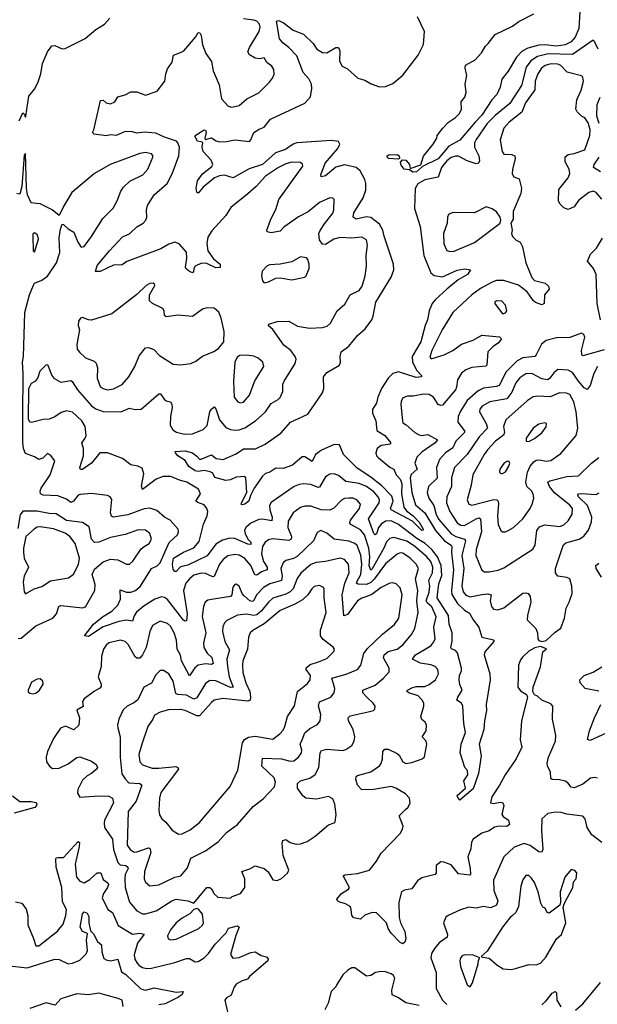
# Model space of a CAD drawing. Extents: x 1771496 to 1971148, y 471553 to 643630.
# Tile 568 of 656: x 1878605 to 1882554, y 600197 to 606925. Entities that reach past the tile are written whole.
import ezdxf

# ---------------------------------------------------------------- set-up
doc = ezdxf.new("R2010")
doc.units = 0

msp = doc.modelspace()

# ---------------------------------------------------------------- linework, layer by layer
at = {"layer": '0CON10XD'}
for points in [[(1882437.6, 607015), (1882427.7, 606865), (1882402.9, 606805), (1882374.7, 606775), (1882335, 606754), (1882275, 606744.9), (1882195, 606752.8), (1882155, 606750.7), (1882079.1, 606730.9), (1882040.5, 606709.5), (1882001.3, 606668.7), (1881945, 606574), (1881900.4, 606519.6), (1881888.9, 606465), (1881867.1, 606415), (1881833.2, 606376.8), (1881765, 606272.5), (1881718.4, 606225), (1881615, 606102), (1881539.1, 606060.9), (1881465, 605975.4), (1881358.8, 605921.2), (1881316.5, 605885), (1881293.6, 605883.6), (1881269.3, 605899.3), (1881233.4, 605903.4), (1881211.7, 605931.7), (1881207.7, 605952.3), (1881223, 605967), (1881244.3, 605964.3), (1881270, 605935), (1881275, 605907.5), (1881346.7, 605933.3), (1881366.4, 605993.6), (1881432.5, 606075), (1881457.5, 606115), (1881460, 606135), (1881496.7, 606185), (1881535.7, 606224.3), (1881585, 606256), (1881612, 606285), (1881626.2, 606315), (1881622.5, 606365), (1881647.5, 606395), (1881657, 606427), (1881650, 606485), (1881662, 606545), (1881651.2, 606595), (1881653.3, 606615), (1881717.9, 606652.1), (1881761.2, 606698.8), (1881788.8, 606745), (1881808.2, 606761.8), (1881856.2, 606825), (1881975, 606880.8), (1882017.9, 606912.1), (1882120, 606965)], [(1878601.8, 606235), (1878625, 606290), (1878640, 606275), (1878640, 606265), (1878645, 606260), (1878647.5, 606265), (1878667.9, 606402.1), (1878705, 606450), (1878728.6, 606495), (1878748, 606555), (1878761.2, 606625), (1878775, 606657.5), (1878793.8, 606705), (1878825, 606746), (1878845, 606749.2), (1878895, 606726.7), (1878915, 606728.8), (1879052.7, 606797.3), (1879125, 606858.8), (1879185, 606894), (1879222, 606935)], [(1882560.6, 606725), (1882535, 606776.9), (1882525, 606784.4), (1882385, 606686.7), (1882218.1, 606691.9), (1882145, 606673.5), (1882100.3, 606645), (1882068, 606602), (1882034.4, 606475), (1881955, 606353.1), (1881855, 606271.4), (1881800.8, 606215), (1881725, 606106.2), (1881715.3, 606085), (1881713.3, 606055), (1881743.5, 605995), (1881748.5, 605961.5), (1881742, 605945), (1881725, 605941.5), (1881665, 605960.7), (1881605, 605992.1), (1881585, 605992.9), (1881555, 605983.8), (1881525, 605961.4), (1881489.2, 605915), (1881465, 605850), (1881375, 605831.5), (1881326.9, 605803.1), (1881307.9, 605772.1), (1881304.7, 605635), (1881342.6, 605512.6), (1881368.9, 605315), (1881416.4, 605195), (1881438, 605178), (1881495, 605168.8), (1881595, 605214.4), (1881645, 605222), (1881687.5, 605215), (1881665.8, 605185), (1881603.1, 605146.9), (1881526.1, 605083.9), (1881445, 605012.2), (1881425, 604985.8), (1881403.8, 604935), (1881393.5, 604875), (1881375.8, 604835), (1881346.8, 604723.2), (1881287.6, 604625), (1881289.5, 604585), (1881319.3, 604529.3), (1881350.8, 604495), (1881351.2, 604485), (1881315, 604480.7), (1881195, 604518), (1881155, 604507.5), (1881125, 604476.6), (1881078.4, 604405), (1881052.4, 604345), (1881043.2, 604305), (1881017.7, 604265), (1881016.1, 604236.1), (1881038.8, 604185), (1881047.2, 604117.2), (1881102.2, 604085), (1881141.9, 604035), (1881135.7, 604025), (1881125, 604021.8), (1881075, 604015.7), (1881049.5, 603995), (1881040, 603965), (1881044.4, 603945), (1881055, 603932.9), (1881135, 603868.2), (1881163.3, 603853.3), (1881177.9, 603815), (1881206.5, 603785), (1881216.7, 603755), (1881214.2, 603685), (1881230.8, 603595), (1881249.8, 603569.8), (1881294.7, 603535), (1881335, 603491.1), (1881364, 603445), (1881363, 603437), (1881355, 603436), (1881289.7, 603499.7), (1881144.3, 603575), (1881139.6, 603585), (1881157.3, 603635), (1881148.5, 603668.5), (1881080.7, 603740.7), (1881005, 603799.7), (1880911.2, 603861.2), (1880818.6, 603955), (1880791.1, 604021.1), (1880755, 604022.7), (1880667.2, 603982.7), (1880628.2, 603955), (1880605, 603905.6), (1880555, 603937.6), (1880535, 603938), (1880468.7, 603881.3), (1880405, 603859.2), (1880355, 603860.9), (1880315.5, 603834.5), (1880284.8, 603825.2), (1880265, 603806.1), (1880208.6, 603725), (1880182.3, 603675), (1880170.6, 603635), (1880145, 603615.6), (1880125, 603609.4), (1880118.6, 603615), (1880121.5, 603625), (1880157.5, 603695), (1880150.6, 603795), (1880145, 603804), (1880085, 603799), (1880045, 603780.3), (1880015, 603776.7), (1879937.8, 603797.8), (1879926, 603826), (1879906.7, 603836.8), (1879865, 603844.7), (1879825, 603838.1), (1879805, 603842.2), (1879761.9, 603871.9), (1879735, 603912.9), (1879685.6, 603945), (1879668.8, 603965), (1879667.5, 603975), (1879735, 603978.9), (1879785, 603964.6), (1879815, 603942.9), (1879835, 603921.2), (1879845, 603921.2), (1879915, 603952.5), (1879947.9, 603927.9), (1879995, 603919.2), (1880085, 603959.4), (1880135, 603992.7), (1880216.6, 603993.4), (1880283.8, 604025), (1880389.7, 604100.3), (1880456, 604175), (1880575, 604230.6), (1880675.5, 604375), (1880683.1, 604405), (1880682.9, 604485), (1880687.5, 604495), (1880705, 604513.5), (1880790.2, 604565), (1880799, 604585), (1880796.7, 604625), (1880803.3, 604656.7), (1880854.7, 604695.3), (1880913.5, 604766.5), (1880966.3, 604813.6), (1881011.9, 604875), (1881020.3, 604900.3), (1881038.5, 604995), (1881143.6, 605166.4), (1881163.2, 605215), (1881159.4, 605255), (1881095.8, 605445), (1881087.7, 605487.7), (1881065, 605528.5), (1881005, 605574.6), (1880975, 605577.9), (1880905, 605563.4), (1880884.5, 605575), (1880888.5, 605605), (1880952.8, 605707.2), (1880970.1, 605759.9), (1880970.4, 605805), (1880963.9, 605833.9), (1880933.4, 605893.4), (1880905, 605915.4), (1880825, 605934.6), (1880765, 605918.4), (1880695, 605858.5), (1880665, 605852.5), (1880663.6, 605865), (1880694.2, 605945), (1880780, 606045), (1880793.5, 606075), (1880785, 606091.9), (1880735, 606100.7), (1880500, 606085), (1880475, 606074.8), (1880422, 606038), (1880352.9, 606015), (1880265, 605936.5), (1880172.8, 605907.2), (1880065, 605843.6), (1880005, 605862.6), (1879971.5, 605858.5), (1879936, 605844), (1879858.1, 605781.9), (1879825, 605740), (1879816.2, 605746.2), (1879811.1, 605775), (1879820.8, 605825), (1879855, 605871.5), (1879917.7, 605922.3), (1879924.4, 605935), (1879913.6, 605965), (1879859.6, 606025), (1879851.8, 606055), (1879856.1, 606086.1), (1879845, 606090), (1879820, 606095), (1879801.7, 606128.3), (1879803.3, 606135), (1879865, 606173.8), (1879875, 606171.2), (1879880.6, 606155), (1879870, 606115), (1879875, 606106.7), (1879915, 606118.1), (1879947.6, 606097.6), (1879971.2, 606091.2), (1880017.6, 606092.4), (1880075, 606104.4), (1880175, 606094), (1880185, 606103.3), (1880206, 606155), (1880241.7, 606178.3), (1880275, 606190), (1880319.2, 606245), (1880555, 606354), (1880592.9, 606397.1), (1880602.9, 606455), (1880599.6, 606485), (1880580.9, 606520.9), (1880542.4, 606565), (1880499, 606679), (1880445, 606734.7), (1880406.2, 606765), (1880382, 606795), (1880360, 606915), (1880375, 606920), (1880405.8, 606905.8), (1880475, 606854.6), (1880545, 606825.8), (1880611.9, 606761.9), (1880635.7, 606725), (1880675, 606700), (1880705, 606698.9), (1880765, 606735.5), (1880784.4, 606734.4), (1880792.7, 606712.7), (1880792, 606642), (1880808.3, 606608.3), (1880845, 606588.8), (1880917.5, 606525), (1880965, 606511.2), (1881007, 606487), (1881065, 606465.8), (1881105, 606468.1), (1881155, 606490), (1881223.1, 606546.9), (1881328, 606682), (1881365.4, 606755), (1881371.9, 606845), (1881324.3, 606945)], [(1879154, 605204), (1879123.3, 605205), (1879134.3, 605245), (1879218.6, 605345), (1879307.6, 605442.4), (1879355, 605462.9), (1879405, 605509.2), (1879448.8, 605535), (1879466.2, 605555), (1879473.8, 605575), (1879470.8, 605625), (1879478, 605655), (1879525, 605727.5), (1879612.5, 605805), (1879648.1, 605871.9), (1879692.1, 605995), (1879697.5, 606055), (1879686.9, 606085), (1879675.6, 606095), (1879595, 606122), (1879535, 606149.8), (1879455, 606157.2), (1879405, 606150), (1879375, 606158.5), (1879325, 606160.5), (1879265, 606134.2), (1879225, 606138.6), (1879195, 606132.5), (1879114.1, 606144.1), (1879103.3, 606155), (1879111.7, 606171.7), (1879156.1, 606373.9), (1879175, 606376), (1879195, 606356.2), (1879225, 606350), (1879255, 606364), (1879275, 606398), (1879325, 606411.2), (1879365, 606433.3), (1879405, 606433.3), (1879465, 606410), (1879545, 606437.5), (1879596.7, 606505), (1879603.3, 606555), (1879615, 606590), (1879647.5, 606635), (1879656.4, 606683.6), (1879705, 606700), (1879726.4, 606713.6), (1879807.5, 606805), (1879825, 606837.5), (1879836.4, 606836.4), (1879846.4, 606816.4), (1879853.9, 606753.9), (1879876.7, 606695), (1879915, 606640), (1879928, 606575), (1879969.1, 606479.1), (1879984.5, 606384.5), (1880030, 606335), (1880055, 606328), (1880105, 606340), (1880157.1, 606385), (1880240, 606425), (1880312.1, 606497.9), (1880332.5, 606525), (1880343.6, 606553.6), (1880341.2, 606585), (1880328.3, 606608.3), (1880295, 606633.3), (1880275, 606664.4), (1880245, 606657.1), (1880215, 606661.8), (1880175.7, 606685), (1880165.5, 606705), (1880174.7, 606735.3), (1880242.5, 606845), (1880249.1, 606875), (1880243.4, 606895), (1880225, 606914.7), (1880205, 606921.2), (1880135, 606930.5)], [(1882585, 605698), (1882545, 605744), (1882525, 605752.5), (1882496.7, 605745), (1882425, 605690.8), (1882394.5, 605645.5), (1882355, 605628.8), (1882325, 605640), (1882298.8, 605665), (1882289.2, 605685), (1882291.1, 605765), (1882355, 605844.3), (1882365.4, 605875), (1882362.1, 605905), (1882334.7, 605954.7), (1882335, 605987.5), (1882355, 606004.5), (1882395, 606010.5), (1882468, 606035), (1882502.1, 606135), (1882504.5, 606175.5), (1882491.3, 606221.3), (1882469.2, 606255), (1882445, 606267.1), (1882415.8, 606295), (1882407.8, 606315), (1882413.1, 606376.9), (1882443.3, 606443.3), (1882458.6, 606505), (1882455, 606532.5), (1882445, 606541.2), (1882347.4, 606567.4), (1882305, 606612.3), (1882285, 606620.7), (1882235, 606624.3), (1882197.4, 606612.6), (1882171.8, 606595), (1882146.5, 606555), (1882130, 606505), (1882127.6, 606445), (1882062.1, 606357.9), (1882036.9, 606293.1), (1881950.8, 606225), (1881914.6, 606185), (1881890.4, 606105), (1881904.4, 606024.4), (1881915.8, 606005.8), (1881970, 606005), (1881990, 605995), (1881992.9, 605975), (1881973.6, 605905), (1881971.5, 605871.5), (1881982.4, 605852.4), (1882018.8, 605838.8), (1882034.5, 605775), (1882031.4, 605738.6), (1881978.6, 605615), (1881978.3, 605561.7), (1881962.5, 605535), (1881968.3, 605501.7), (1881972.5, 605485), (1881967.5, 605465), (1881973.9, 605443.9), (1881999.7, 605419.7), (1882026.2, 605405), (1882043, 605373), (1882064.4, 605265), (1882106.2, 605163.8), (1882125, 605142.5), (1882197.5, 605125), (1882220, 605105), (1882223.8, 605085), (1882192.9, 605045), (1882190, 604985), (1882175, 604977.5), (1882132.3, 604992.3), (1882115, 605005.7), (1882074.8, 605064.8), (1882015, 605110.3), (1881915, 605144.3), (1881865, 605142.3), (1881835, 605132.2), (1881755, 605088.9), (1881695, 605045.4), (1881566.9, 604925), (1881493.4, 604806.6), (1881422.4, 604665), (1881409.3, 604619.3), (1881415, 604610), (1881425, 604609.1), (1881505.7, 604635.7), (1881565, 604664.1), (1881625, 604708.9), (1881705, 604736.2), (1881765, 604769.5), (1881885, 604758.6), (1881898.8, 604745), (1881877.1, 604715), (1881845, 604694.3), (1881805.6, 604655), (1881798.1, 604565), (1881792.4, 604557.6), (1881695, 604548.5), (1881655, 604532.7), (1881625, 604509.4), (1881596.9, 604465), (1881591.8, 604415), (1881583.8, 604395), (1881495, 604291.5), (1881485, 604288.5), (1881465, 604295.5), (1881433.8, 604345), (1881405, 604365.3), (1881365, 604365.9), (1881295, 604352.2), (1881255, 604353.8), (1881225, 604342.5), (1881212.5, 604317.5), (1881210.8, 604295), (1881220.8, 604185), (1881225, 604171.2), (1881247.2, 604157.2), (1881306.9, 604105), (1881335, 604087.9), (1881355, 604084.1), (1881395, 604090.7), (1881461.4, 604055), (1881446.2, 604035), (1881356.7, 603973.3), (1881320, 603935), (1881307.3, 603895), (1881322.2, 603855), (1881281.5, 603818.5), (1881273.2, 603795), (1881286.2, 603693.8), (1881310.8, 603610.8), (1881373.6, 603555), (1881446.7, 603435), (1881508.4, 603365), (1881554.1, 603335), (1881560.3, 603325), (1881555.8, 603285), (1881570.4, 603165), (1881556.4, 603025), (1881558.5, 602998.5), (1881596.9, 602936.9), (1881645, 602890.2), (1881681.1, 602871.1), (1881705.4, 602825), (1881743.3, 602775), (1881765, 602706), (1881835, 602690.8), (1881845.6, 602685.6), (1881845.9, 602675.9), (1881785.6, 602605), (1881779.4, 602585), (1881818.2, 602455), (1881821.1, 602415), (1881794.4, 602245), (1881795.5, 602205), (1881781.5, 602135), (1881778.2, 602075), (1881745.9, 601975.9), (1881759.2, 601895), (1881740.5, 601775), (1881705, 601669.2), (1881615, 601592.5), (1881597.5, 601615), (1881596.7, 601625), (1881653.3, 601675), (1881641.2, 601725), (1881668.1, 601765), (1881665.4, 601795.4), (1881647.5, 601815), (1881617.3, 601915), (1881624.1, 601975), (1881652.9, 602055), (1881640.8, 602115), (1881633.3, 602235), (1881625, 602255.8), (1881594, 602275), (1881599.2, 602295), (1881630, 602345), (1881613.2, 602383.2), (1881609.5, 602415), (1881610.5, 602445), (1881625.3, 602475), (1881625.2, 602495), (1881598, 602598), (1881585, 602614.1), (1881556.9, 602626.9), (1881551.5, 602635), (1881562.2, 602677.7), (1881562, 602735), (1881541.6, 602795), (1881535.9, 602855), (1881459.3, 602975), (1881470, 603070), (1881491.8, 603128.2), (1881486.7, 603195), (1881461.6, 603255), (1881422.3, 603305), (1881376.4, 603346.4), (1881320.3, 603380.3), (1881195, 603476.5), (1881145, 603501.4), (1881105, 603497.7), (1881075, 603478.3), (1881057.7, 603455), (1881045, 603411.9), (1881035, 603404.5), (1881025, 603415.4), (1880988.4, 603515), (1881061.9, 603625), (1881064.7, 603645), (1881054.7, 603665), (1881025, 603698.9), (1880975, 603736.2), (1880925, 603755.3), (1880835, 603769.7), (1880785, 603811.5), (1880755, 603821.5), (1880725, 603820), (1880695, 603800.6), (1880655, 603731.1), (1880645, 603729.5), (1880595, 603749.1), (1880545, 603753.3), (1880515, 603749.5), (1880482, 603735), (1880324.6, 603625.4), (1880312.5, 603605), (1880313.9, 603576.1), (1880331.9, 603525), (1880328.3, 603501.7), (1880265, 603513.1), (1880238.9, 603511.1), (1880184.8, 603485.2), (1880150, 603455), (1880142.4, 603435), (1880146.4, 603415), (1880164.8, 603374.8), (1880185.3, 603355), (1880185, 603338.1), (1880165, 603341.2), (1880075, 603380.8), (1880041.5, 603381.5), (1879990.9, 603369.1), (1879945, 603340.7), (1879887.1, 603262.9), (1879755, 603196.9), (1879704, 603186), (1879675, 603155.8), (1879665, 603154), (1879655, 603167.5), (1879650.5, 603205), (1879656.5, 603245), (1879725, 603286.1), (1879795, 603316.7), (1879830.9, 603359.1), (1879862.2, 603477.8), (1879886.5, 603535), (1879890.6, 603565), (1879884.3, 603585), (1879865, 603610.8), (1879823, 603627), (1879810, 603635), (1879841.8, 603685), (1879826.6, 603716.6), (1879747.5, 603765), (1879698.2, 603778.2), (1879637.5, 603805), (1879585, 603802.9), (1879537.5, 603785), (1879445, 603715.8), (1879437.4, 603737.4), (1879452.5, 603822.5), (1879441.1, 603861.1), (1879413.3, 603875), (1879365, 603882.9), (1879307.7, 603927.7), (1879205, 603966.2), (1879152, 603965), (1879094.7, 603895.3), (1879035, 603852.2), (1879020.6, 603850.6), (1879016.9, 603865), (1879040.4, 603945), (1879041.3, 603995), (1879029.5, 604035), (1879053.2, 604065), (1879059.6, 604085), (1879052.9, 604145), (1879029.7, 604185), (1878965, 604244.2), (1878925, 604252.2), (1878888.7, 604241.3), (1878845, 604212), (1878805, 604195.3), (1878765, 604192.7), (1878685, 604172.7), (1878675, 604175.6), (1878665.3, 604195), (1878666.2, 604405), (1878685, 604441.2), (1878715, 604456.7), (1878728.8, 604475), (1878745, 604526.7), (1878785, 604566.7), (1878795, 604570), (1878824.5, 604495), (1878838.9, 604475), (1878885, 604449.2), (1878955, 604458.9), (1878963.8, 604453.8), (1879000.4, 604395), (1879095, 604286.2), (1879126, 604266), (1879175, 604249.1), (1879295, 604246.4), (1879355, 604270.6), (1879395, 604261.4), (1879435, 604264.3), (1879555, 604368.8), (1879567.7, 604367.7), (1879592.3, 604332.3), (1879605, 604320), (1879635, 604313.3), (1879645, 604297.5), (1879647.5, 604275), (1879636, 604215), (1879633.8, 604155), (1879652.3, 604122.3), (1879675.9, 604105.9), (1879732.3, 604092.3), (1879785, 604095.9), (1879858.6, 604125), (1879886.8, 604153.2), (1879905.4, 604245), (1879915, 604264.4), (1879935, 604278.8), (1879946.2, 604266.2), (1879970.1, 604190.1), (1880015, 604139.7), (1880045, 604124.7), (1880075, 604120), (1880105, 604122.5), (1880145, 604135.4), (1880216.3, 604183.6), (1880284.7, 604245.3), (1880325, 604303.3), (1880370.9, 604329.1), (1880385, 604343.8), (1880402.9, 604385), (1880404.3, 604434.3), (1880412.2, 604455), (1880488.5, 604575), (1880494.5, 604605), (1880488.9, 604625), (1880459.1, 604665), (1880411.4, 604701.4), (1880393.6, 604725), (1880335, 604808.8), (1880305, 604832.5), (1880307.5, 604845), (1880365, 604863.1), (1880445, 604865.8), (1880505, 604832.2), (1880585, 604816.5), (1880675, 604822.5), (1880707.8, 604832.2), (1880729.5, 604850.5), (1880775, 604935.7), (1880827.4, 604982.6), (1880865, 605044.2), (1880925, 605074.4), (1880946.5, 605105), (1880966, 605174), (1880975, 605240), (1880972.7, 605315), (1880983.1, 605385), (1880975, 605422), (1880945, 605438.2), (1880875, 605432.3), (1880795, 605438), (1880751.4, 605425), (1880695, 605388.5), (1880675, 605391.1), (1880655, 605420), (1880650.7, 605465), (1880657.9, 605485), (1880689.3, 605529.3), (1880745, 605602.5), (1880752.9, 605627.1), (1880755.8, 605695.8), (1880745.9, 605705.9), (1880725, 605707.5), (1880655, 605676.9), (1880576.5, 605613.5), (1880511.3, 605578.7), (1880411.5, 605508.5), (1880385, 605480.8), (1880325, 605468), (1880296.1, 605476.1), (1880295, 605487.5), (1880318.8, 605555), (1880357.1, 605635), (1880376, 605696), (1880540.8, 605925), (1880538.8, 605938.8), (1880525, 605949.2), (1880465, 605952.5), (1880425, 605940.4), (1880375, 605915.4), (1880285.5, 605855), (1880222.5, 605785), (1880165.3, 605734.7), (1880048.5, 605641.5), (1880013.1, 605586.9), (1879917.4, 605482.6), (1879891.7, 605438.3), (1879883.9, 605395), (1879891.8, 605345), (1879930.8, 605290.9), (1879975.4, 605255.4), (1879975, 605231.2), (1879945, 605230.6), (1879885, 605260), (1879847.5, 605262.5), (1879805, 605242), (1879795.7, 605225), (1879794, 605205), (1879785, 605196), (1879765, 605205.6), (1879742.9, 605222.9), (1879738.9, 605235), (1879746.5, 605295), (1879745, 605337.5), (1879695, 605394), (1879665, 605405.8), (1879625, 605392), (1879569.4, 605360.6), (1879337.6, 605272.4), (1879305, 605250.6), (1879245, 605246.9), (1879154, 605204)], [(1882567.5, 606215), (1882550.5, 606265), (1882553.4, 606345), (1882573.8, 606395)], [(1881242.1, 601527.9), (1881260, 601545), (1881274, 601575), (1881269.2, 601605), (1881242.5, 601635), (1881176, 601675), (1881145, 601684.5), (1881025, 601665.9), (1880945, 601662.5), (1880914.3, 601695), (1880902, 601735), (1880906, 601755), (1880915, 601761.4), (1881006.2, 601785), (1881065, 601825.8), (1881076.9, 601843.1), (1881085.5, 601875), (1881087.1, 601925), (1881100, 601940), (1881125, 601940), (1881185, 601911.9), (1881199.1, 601899.1), (1881224.4, 601855), (1881243.6, 601843.6), (1881285, 601848.7), (1881357.5, 601875), (1881372.7, 601887.3), (1881389.4, 601975), (1881383.1, 601995), (1881357.1, 602025), (1881384.2, 602065), (1881386.2, 602105), (1881376.2, 602125), (1881354.3, 602144.3), (1881346.9, 602165), (1881366.8, 602235), (1881366.9, 602255), (1881356.6, 602276.6), (1881329.5, 602305), (1881265, 602325.6), (1881251.4, 602335), (1881257.1, 602345), (1881285, 602360), (1881315, 602368.4), (1881375, 602369.2), (1881405, 602381.6), (1881448.6, 602415), (1881467.5, 602455), (1881464.4, 602485), (1881444.2, 602505), (1881415, 602517.3), (1881345, 602527.6), (1881290, 602555), (1881310.5, 602585), (1881415, 602647.3), (1881436.4, 602673.6), (1881444.6, 602695), (1881436.6, 602775), (1881452.9, 602845), (1881423.3, 602913.3), (1881390.9, 602940.9), (1881384.5, 602955), (1881405, 603013.8), (1881407.8, 603055), (1881401.6, 603095), (1881426.4, 603145), (1881429.6, 603185), (1881415, 603222), (1881385, 603258.1), (1881305, 603327.6), (1881252.4, 603362.4), (1881162.3, 603387.7), (1881135, 603380), (1881112.5, 603357.5), (1881095.2, 603315), (1881015, 603172.7), (1881004.8, 603164.8), (1880994.4, 603194.4), (1880997.6, 603255), (1880992, 603315), (1880961.3, 603405), (1880935, 603439.4), (1880868.6, 603475), (1880860.9, 603485), (1880866.8, 603505), (1880926.8, 603585), (1880935.4, 603615.4), (1880910, 603645), (1880885, 603655.4), (1880855, 603656.9), (1880825, 603652.5), (1880805, 603642.5), (1880751.7, 603588.3), (1880725, 603573.5), (1880665, 603575.3), (1880595, 603600.7), (1880555, 603601.8), (1880525, 603591.6), (1880475.2, 603554.8), (1880441.3, 603498.7), (1880438.8, 603455), (1880462, 603395), (1880460.5, 603375), (1880445, 603366.8), (1880332.7, 603377.3), (1880305, 603370.4), (1880283.6, 603355), (1880263.6, 603325), (1880258.1, 603275), (1880272.1, 603222.1), (1880295.7, 603185), (1880297.1, 603165), (1880258.3, 603151.7), (1880225, 603128.8), (1880212.1, 603132.1), (1880185.7, 603195), (1880145, 603242.9), (1880105, 603266.8), (1880075, 603270), (1880027.9, 603262.1), (1879995, 603237.7), (1879971.4, 603205), (1879935, 603121.1), (1879925, 603117.9), (1879875, 603141), (1879845, 603142.5), (1879795, 603129.3), (1879765, 603105.3), (1879739.5, 603075), (1879725.7, 603025), (1879750.5, 602865), (1879745, 602818), (1879735, 602815.6), (1879725, 602822.7), (1879615, 602963.8), (1879595, 602976.8), (1879575, 602980.7), (1879529.4, 602965), (1879455, 602920.4), (1879404.2, 602875.8), (1879388.3, 602851.7), (1879375, 602815.7), (1879335, 602822), (1879283, 602813), (1879174.4, 602775.6), (1879075, 602711.4), (1879047.5, 602715), (1879110, 602795), (1879171.4, 602845), (1879235, 602882.9), (1879274.6, 602925), (1879292.8, 602965), (1879291.3, 603028.7), (1879335, 603012.7), (1879365, 603012.8), (1879396.7, 603025), (1879431.2, 603055), (1879506.4, 603175), (1879545, 603193.8), (1879565, 603214.5), (1879627.4, 603352.6), (1879682.5, 603405), (1879690, 603425), (1879687.1, 603445), (1879632.9, 603505), (1879595, 603526.5), (1879541.2, 603571.2), (1879495, 603586.9), (1879455, 603584), (1879345, 603542.4), (1879245, 603525.6), (1879232.2, 603532.2), (1879224.7, 603554.7), (1879235.7, 603645.7), (1879224.2, 603664.2), (1879204.4, 603674.4), (1879095, 603686.9), (1879018.5, 603681.5), (1879004.7, 603675.3), (1878973.3, 603635), (1878955, 603626.4), (1878925, 603649.6), (1878865, 603672.1), (1878765, 603677.3), (1878746, 603685), (1878744.4, 603704.4), (1878752.3, 603725), (1878812.5, 603815), (1878845, 603910), (1878815, 603950), (1878795, 603960), (1878761.7, 603928.3), (1878735, 603920), (1878705, 603938.1), (1878645, 603960.6), (1878630.7, 603995), (1878626.3, 604036.3), (1878625.9, 604224.1), (1878629.4, 604505), (1878623.1, 604585), (1878629.6, 604625), (1878639.6, 604925), (1878672.2, 605045), (1878697.9, 605112.1), (1878705.6, 605124.4), (1878755, 605144.5), (1878795, 605173.6), (1878856.7, 605263.3), (1878878.9, 605335), (1878875.4, 605435), (1878882.5, 605495), (1878895, 605527.5), (1878905, 605526.7), (1878936.6, 605496.6), (1878974.5, 605474.5), (1879002.2, 605405), (1879025, 605371.9), (1879045, 605375.6), (1879095, 605443.3), (1879172.6, 605567.4), (1879242.6, 605637.4), (1879271.7, 605688.3), (1879296.3, 605753.6), (1879315, 605780), (1879358.7, 605821.3), (1879445.8, 605864.2), (1879481.1, 605905), (1879515.7, 605985), (1879515, 605996.7), (1879505, 606008.6), (1879465, 606018.6), (1879425, 606011.1), (1879222.5, 605935), (1879115.3, 605874.7), (1878961.4, 605745), (1878906.2, 605653.8), (1878875, 605587.5), (1878825.5, 605625.5), (1878745, 605666), (1878720.3, 605669.7), (1878683.3, 605675), (1878657.8, 605727.8), (1878651.5, 605775), (1878645, 606010), (1878635, 606000), (1878618.6, 605785), (1878605, 605732.5), (1878585, 605736.7)], [(1881195, 605972), (1881125.8, 605975.8), (1881116, 605985), (1881116.2, 605995), (1881128.6, 606001.4), (1881185, 606004.4), (1881200, 605995), (1881202, 605978), (1881195, 605972)], [(1882574.6, 605885), (1882528.4, 605915), (1882531.6, 605935), (1882567.4, 605985)], [(1881545, 605342.2), (1881575, 605343.8), (1881715, 605402.5), (1881890, 605535), (1881894.2, 605555), (1881890, 605575), (1881865, 605612.5), (1881835, 605632), (1881795, 605646.7), (1881714.2, 605605.8), (1881565, 605607.1), (1881536.7, 605595), (1881528.8, 605575), (1881527.5, 605535), (1881501.9, 605465), (1881503.7, 605393.7), (1881525, 605349.2), (1881545, 605342.2)], [(1878705, 605337.5), (1878733.1, 605425), (1878725.4, 605455.4), (1878705, 605469.4), (1878695, 605459.2), (1878693.5, 605445), (1878697, 605347), (1878705, 605337.5)], [(1882576.4, 604875), (1882552.4, 604985), (1882545.3, 605185), (1882527.3, 605225), (1882486.4, 605275), (1882507.2, 605322.8), (1882549.1, 605365), (1882588.4, 605431.6)], [(1880275, 605127.5), (1880305, 605133.8), (1880355, 605160), (1880385, 605160.8), (1880465, 605147.8), (1880554.2, 605165.8), (1880564.2, 605175.8), (1880582.9, 605225), (1880583.3, 605255), (1880575, 605286.2), (1880565, 605297.5), (1880525, 605304.2), (1880465, 605270.8), (1880385, 605255.6), (1880315, 605250), (1880297.3, 605242.7), (1880262.3, 605207.7), (1880258.8, 605175), (1880265, 605140), (1880275, 605127.5)], [(1879205, 604396.5), (1879245, 604402.9), (1879305, 604433.6), (1879350.4, 604485), (1879392.1, 604555), (1879421.8, 604628.2), (1879465, 604684.2), (1879485, 604685.5), (1879521.1, 604671.1), (1879561.1, 604631.1), (1879655, 604571.4), (1879705, 604567.3), (1879775, 604575.6), (1879808.1, 604591.9), (1879853.6, 604626.4), (1879933, 604657), (1879965, 604677.5), (1880001.4, 604725), (1880002.2, 604795), (1879982.9, 604885), (1879966.3, 604926.3), (1879935, 604954), (1879885, 604955.7), (1879855, 604947.1), (1879785, 604898.1), (1879685.7, 604905.7), (1879606, 604896), (1879594.3, 604904.3), (1879592, 604935), (1879582.9, 604952.9), (1879512, 604985), (1879492.9, 605005), (1879492.7, 605045), (1879528.3, 605108.3), (1879527.2, 605117.2), (1879516.7, 605125), (1879495, 605123.3), (1879470.2, 605109.8), (1879405, 605048.6), (1879233.8, 604916.2), (1879095, 604872), (1879075, 604873.8), (1879035, 604890.6), (1879021.4, 604885), (1879007.8, 604865), (1879004.4, 604835), (1879014.4, 604805), (1878994.5, 604705), (1878997.5, 604675), (1879012.8, 604652.8), (1879055.3, 604615.3), (1879113, 604593), (1879128.2, 604578.2), (1879136.9, 604546.9), (1879135.4, 604475), (1879155, 604419.2), (1879175.4, 604405.4), (1879205, 604396.5)], [(1881905, 604914.5), (1881925, 604921.9), (1881935.6, 604935), (1881926, 604975), (1881901.7, 605001.7), (1881865, 605003.3), (1881852.5, 604995), (1881852.5, 604985), (1881905, 604914.5)], [(1882600.9, 604669.1), (1882455, 604628.6), (1882447.6, 604637.6), (1882446.7, 604665), (1882468.6, 604755), (1882461.2, 604775), (1882445, 604783.8), (1882365.4, 604754.6), (1882275, 604750.3), (1882205, 604733.2), (1882172.5, 604707.5), (1882136.4, 604635), (1882125.7, 604625), (1882045.3, 604614.7), (1882005, 604593.8), (1881930.1, 604519.9), (1881883.9, 604426.1), (1881865, 604418.6), (1881775, 604407.3), (1881739.8, 604390.2), (1881665, 604323.1), (1881618.9, 604251.1), (1881602.7, 604215), (1881600.9, 604175), (1881645, 604116.9), (1881645.3, 604105), (1881586.8, 604045), (1881565, 603999.5), (1881515, 603966.7), (1881475, 603920), (1881454, 603865), (1881457.8, 603792.2), (1881399.6, 603735), (1881390.3, 603695), (1881402.7, 603655), (1881436.6, 603605), (1881451.6, 603545), (1881470.1, 603510.1), (1881555, 603412.2), (1881585.5, 603395), (1881645.2, 603375.2), (1881653.1, 603365), (1881628.3, 603265), (1881641.6, 603175), (1881627.6, 603055), (1881635.8, 603015), (1881655, 602992.4), (1881685, 602980.8), (1881765, 602996.9), (1881805, 603002.7), (1881827.5, 602995), (1881820.6, 602955), (1881831.4, 602915), (1881845, 602898), (1881873, 602893), (1881915, 602905.6), (1882045, 603005.6), (1882065, 603010), (1882081.2, 603005), (1882094.4, 602985), (1882100, 602945), (1882076.6, 602856.6), (1882074.6, 602824.6), (1882132.5, 602765), (1882146, 602735), (1882147.5, 602695), (1882153.6, 602683.6), (1882175, 602676.7)], [(1880115, 604307.1), (1880135, 604312.5), (1880175, 604358.8), (1880212.7, 604457.3), (1880272.9, 604555), (1880268, 604585), (1880235, 604611.4), (1880205, 604625.6), (1880155, 604631.9), (1880110.3, 604629.7), (1880091.1, 604618.9), (1880074.5, 604585.5), (1880066.9, 604455), (1880071.1, 604345), (1880095, 604314.4), (1880115, 604307.1)], [(1882555, 604556.2), (1882531.2, 604508.8), (1882504.8, 604425.2), (1882485, 604399.4), (1882465, 604410), (1882425.3, 604455), (1882385, 604513.9), (1882355, 604531.6), (1882285, 604534.2), (1882256.9, 604513.1), (1882230, 604475), (1882215, 604464.6), (1882175, 604472), (1882107, 604507), (1882065, 604506.4), (1882025, 604477.3), (1881997.3, 604445), (1881968.8, 604381.2), (1881935.4, 604335), (1881820, 604315), (1881765.6, 604285), (1881750.9, 604265), (1881747.8, 604245), (1881793.2, 604165), (1881802.1, 604135), (1881745.4, 604075), (1881664.7, 603955), (1881578.2, 603865), (1881556.8, 603795), (1881557.3, 603735), (1881525, 603666), (1881523.2, 603625), (1881544.7, 603565), (1881595, 603488.2), (1881621.5, 603471.5), (1881645, 603469.8), (1881725, 603515.3), (1881745, 603520.8), (1881755, 603514), (1881761.6, 603425), (1881726, 603306), (1881723.6, 603265), (1881765, 603164), (1881782.4, 603152.4)], [(1881925, 603426.2), (1881945, 603434.2), (1881980, 603455), (1882043.6, 603515), (1882094.6, 603585), (1882109.2, 603615), (1882119.2, 603655), (1882115.4, 603685), (1882104.4, 603705), (1882072.1, 603735), (1882064.1, 603764.1), (1882076.7, 603833.3), (1882094.7, 603875), (1882118.8, 603905), (1882135, 603914.7), (1882157.8, 603917.8), (1882205, 603909.6), (1882235, 603913.6), (1882305, 603961.9), (1882410, 604085), (1882420, 604135), (1882410.3, 604245), (1882393.9, 604313.9), (1882365.5, 604365), (1882343.9, 604373.9), (1882295, 604374.6), (1882231.6, 604348.4), (1882145, 604352.8), (1882115, 604347.5), (1882075, 604321.8), (1881928.7, 604191.3), (1881912.8, 604145), (1881918.2, 604105), (1881913.3, 604086.7), (1881858.8, 604045), (1881802.7, 603985), (1881780.4, 603955), (1881703.1, 603815), (1881691.8, 603745), (1881664.5, 603645), (1881674.6, 603614.6), (1881695, 603607.5), (1881846.2, 603646.2), (1881867.1, 603645), (1881876.1, 603635), (1881878.3, 603618.3), (1881870.4, 603535), (1881875, 603476.7), (1881894, 603435), (1881905, 603426.7), (1881925, 603426.2)], [(1882085, 604042), (1882125, 604062.9), (1882175, 604102.9), (1882205, 604143.3), (1882205.9, 604165.9), (1882195, 604170), (1882155, 604162.5), (1882115, 604134), (1882068, 604065), (1882067.5, 604045), (1882085, 604042)], [(1881782.4, 603152.4), (1881815, 603153.3), (1881875, 603164.5), (1881915, 603180), (1882113.6, 603306.4), (1882128.9, 603335), (1882139.3, 603435), (1882159.4, 603460.6), (1882195, 603473.4), (1882298.3, 603461.7), (1882325, 603472.9), (1882355, 603500.9), (1882382.4, 603547.6), (1882383.6, 603585), (1882365, 603609.1), (1882261.3, 603691.3), (1882227.2, 603735), (1882215.6, 603765), (1882228.8, 603775), (1882345, 603804.7), (1882425, 603809.4), (1882515, 603895.6), (1882565.3, 603934.7)], [(1881905, 603824.2), (1881925, 603836.2), (1881950, 603875), (1881955.8, 603895.8), (1881948, 603908), (1881935, 603907.5), (1881915, 603892), (1881888, 603855), (1881885, 603832.5), (1881894.2, 603824.2), (1881905, 603824.2)], [(1882175, 602676.7), (1882205, 602682.5), (1882265, 602740), (1882305, 602766.7), (1882329.5, 602835), (1882340, 602905), (1882362.2, 602945), (1882381.1, 603005), (1882378.7, 603055), (1882365.6, 603105), (1882345, 603113.8), (1882285, 603121.9), (1882267.8, 603145), (1882267.5, 603175), (1882310.5, 603305), (1882323.8, 603336.2), (1882338.7, 603351.3), (1882428.8, 603375), (1882462.7, 603397.3), (1882493.9, 603436.1), (1882514.6, 603495), (1882515.9, 603525), (1882487.3, 603605), (1882424.2, 603665), (1882420.8, 603679.2), (1882424.8, 603685.2), (1882445, 603688.3), (1882545, 603681.1), (1882567.2, 603692.7)], [(1878595, 602695.8), (1878615, 602698.6), (1878715, 602783.1), (1878830.8, 602835), (1878855.3, 602864.7), (1878873.3, 602915), (1878885, 602923.1), (1879035, 602905.5), (1879055, 602913.6), (1879118.9, 603025), (1879119.5, 603065), (1879099.2, 603135), (1879115, 603169.6), (1879175, 603220), (1879225, 603238.9), (1879275, 603235.6), (1879335, 603205.7), (1879355, 603205.7), (1879377.1, 603225), (1879435, 603308.6), (1879455.4, 603324.6), (1879490, 603345), (1879506.4, 603375), (1879494.5, 603415), (1879465, 603436.4), (1879415, 603438.8), (1879325, 603406.9), (1879225, 603388), (1879145, 603356.1), (1879115, 603353.3), (1879094.8, 603374.8), (1879079.2, 603459.2), (1879035, 603489.5), (1878924.2, 603504.2), (1878855, 603548.1), (1878805, 603551.6), (1878725, 603568), (1878625, 603568.1), (1878607.2, 603542.8), (1878591.9, 603448.1)], [(1878645, 603001.2), (1878703.7, 603036.3), (1878755, 603053.3), (1878815, 603092.1), (1878939.3, 603110.7), (1878973.5, 603136.5), (1879007.7, 603202.3), (1879014.1, 603245), (1878985, 603345.7), (1878947.5, 603395), (1878915, 603415.8), (1878836.8, 603446.8), (1878745, 603459.6), (1878725, 603457.1), (1878705, 603445.4), (1878646.1, 603395), (1878631.2, 603315), (1878631.2, 603285), (1878636, 603245), (1878664, 603185), (1878635, 603122), (1878627.6, 603085), (1878635, 603016.2), (1878645, 603001.2)], [(1879465, 600814.7), (1879537.5, 600835), (1879645, 600905.5), (1879675, 600915.6), (1879755, 600904.3), (1879795, 600887.5), (1879885, 600994.4), (1879905, 600994.4), (1879915, 600987.5), (1879935, 600952.5), (1879960.2, 600930.2), (1880045, 600922.5), (1880057.5, 600935), (1880115, 600954.2), (1880143.1, 600995), (1880144.5, 601055), (1880124.5, 601105.5), (1880177.7, 601122.3), (1880215, 601144.3), (1880276.3, 601126.3), (1880303.6, 601103.6), (1880335, 601047.5), (1880365, 601042.5), (1880393.6, 601056.4), (1880435.9, 601094.1), (1880444.2, 601115), (1880407.1, 601215), (1880398.6, 601295), (1880403.8, 601316.2), (1880425, 601324.2), (1880453.8, 601303.8), (1880495, 601292.2), (1880525, 601293.5), (1880569.8, 601310.2), (1880623.8, 601346.2), (1880715, 601423.8), (1880753.6, 601436.4), (1880762.5, 601445), (1880768.1, 601495), (1880760, 601565), (1880745, 601600.8), (1880716.3, 601616.3), (1880635, 601598.5), (1880562, 601605), (1880540.9, 601620.9), (1880505, 601674.2), (1880504.3, 601705), (1880525.4, 601724.6), (1880587.3, 601742.7), (1880625, 601767.5), (1880649.1, 601815), (1880658.2, 601915), (1880668.3, 601931.7), (1880705, 601940.4), (1880815, 601931.9), (1880835, 601938.6), (1880874.5, 601965.5), (1880890.6, 601995), (1880896.5, 602025), (1880884.6, 602075), (1880852.3, 602135), (1880849.4, 602155), (1880865, 602167.9), (1880987.5, 602195), (1881022.5, 602205), (1881033.8, 602215), (1881034, 602235), (1881022, 602255), (1880978.9, 602295), (1880951.5, 602325), (1880951.4, 602345), (1881035, 602378.7), (1881093.1, 602425), (1881130.2, 602469.8), (1881131.5, 602495), (1881092, 602565), (1881096.4, 602585), (1881125, 602608.2), (1881185, 602623.8), (1881225, 602654.6), (1881283.8, 602725), (1881306.9, 602765), (1881330, 602875), (1881320.8, 602955), (1881325.7, 603025), (1881310.3, 603105), (1881331.2, 603175), (1881316.2, 603205), (1881275, 603246.1), (1881225, 603280.9), (1881205, 603282.7), (1881185, 603273.3), (1881105, 603207.3), (1881028.4, 603101.6), (1881005, 603078.6), (1880975, 603065.2), (1880918.2, 603068.2), (1880908.2, 603075), (1880910, 603085), (1880936.3, 603135), (1880943.2, 603205), (1880936, 603266), (1880911.3, 603331.3), (1880895, 603346.8), (1880855, 603362.3), (1880755, 603376.2), (1880705, 603417.5), (1880664.4, 603435.6), (1880638.2, 603421.8), (1880614.5, 603365), (1880501.7, 603258.3), (1880476.6, 603243.4), (1880425, 603230.4), (1880405.3, 603214.7), (1880391.1, 603175), (1880399.8, 603125), (1880395, 603093.9), (1880315, 603070.2), (1880272.5, 603045), (1880225, 602997.9), (1880203.3, 602955), (1880195, 602950.6), (1880178.5, 602955), (1880139.1, 602989.1), (1880125.3, 603005.3), (1880105, 603054.2), (1880085, 603068), (1880075, 603066), (1880062.1, 603047.9), (1880054.6, 602995.4), (1880045.3, 602984.7), (1879916.3, 602963.7), (1879891.3, 602958.7), (1879873.8, 602946.2), (1879860.5, 602915), (1879852.9, 602847.1), (1879876.7, 602736.7), (1879860.7, 602665), (1879863.2, 602635), (1879886.5, 602596.5), (1879917.6, 602567.6), (1879928.1, 602525), (1879915, 602519.6), (1879875, 602523.4), (1879825, 602513.9), (1879802.9, 602497.1), (1879765, 602442.5), (1879711.2, 602545), (1879703.9, 602583.9), (1879682, 602625), (1879677.8, 602685), (1879660.6, 602735), (1879635, 602782.2), (1879615, 602799.1), (1879565, 602814.5), (1879513.6, 602786.4), (1879494, 602745), (1879469.7, 602635), (1879444.6, 602585), (1879425, 602562.7), (1879405, 602563.5), (1879395, 602571.9), (1879345.8, 602655.8), (1879326.5, 602676.5), (1879294.5, 602684.5), (1879215, 602666.2), (1879195, 602650.5), (1879178.2, 602625), (1879163.5, 602573.5), (1879161.1, 602505), (1879140.6, 602435), (1879161.4, 602385), (1879161.4, 602368.6), (1879153.1, 602356.9), (1879115, 602336.9), (1879046, 602285), (1879034.4, 602265.6), (1879038.1, 602231.9), (1878995, 602207.5), (1879012.9, 602155), (1879010, 602105), (1878975, 602073.8), (1878917.7, 602097.7), (1878883.3, 602085), (1878835, 602013.3), (1878794.6, 601925.4), (1878785.6, 601885), (1878788.6, 601855), (1878807.5, 601825), (1878829.1, 601809.1), (1878875, 601811.8), (1878935, 601841.1), (1878995, 601883.5), (1879015, 601888.1), (1879095, 601858.9), (1879127.5, 601835), (1879135.6, 601815.6), (1879130.8, 601805), (1879095.5, 601774.5), (1879065, 601759.2), (1879035, 601728), (1879002, 601665), (1879000.7, 601640.7), (1879015, 601612.5), (1879145, 601622.2), (1879215, 601619.5), (1879238.6, 601605), (1879245, 601573.3), (1879185.5, 601455), (1879181.1, 601435), (1879185.5, 601405.5), (1879240, 601325), (1879245.3, 601255), (1879276.5, 601166.5), (1879291.5, 601151.5), (1879330, 601145), (1879344.6, 601135), (1879345.8, 601125), (1879324.8, 601085), (1879323.3, 601055), (1879326.5, 600995), (1879355, 600895.7), (1879405, 600835.5), (1879445, 600815.3), (1879465, 600814.7)], [(1879495, 601006.5), (1879555, 601014.6), (1879665, 601066.1), (1879705.8, 601075), (1879751.1, 601128.9), (1879775, 601195.6), (1879875, 601245.5), (1879965, 601308.9), (1880019.2, 601370.8), (1880094.7, 601425.3), (1880200.2, 601549.8), (1880269.2, 601600.8), (1880345.9, 601684.1), (1880353.8, 601715), (1880345.2, 601745.2), (1880260, 601825), (1880265, 601880), (1880395, 601875.3), (1880455, 601858.2), (1880479.5, 601860.5), (1880511.4, 601885), (1880531.1, 601915), (1880533.5, 601935), (1880523.2, 601975), (1880535, 602004.4), (1880555, 602053.3), (1880588.1, 602081.9), (1880641.3, 602108.7), (1880660, 602135), (1880663.1, 602176.9), (1880647.1, 602235), (1880654.4, 602265), (1880732, 602295), (1880754.4, 602325), (1880758.5, 602355), (1880738.9, 602425), (1880837.6, 602452.4), (1880915, 602485.5), (1880936.4, 602515), (1880956.9, 602595), (1880981.6, 602628.4), (1881085, 602726), (1881167.6, 602792.4), (1881196.9, 602835), (1881218.9, 602995), (1881205, 603042.5), (1881179.4, 603069.4), (1881155, 603078.1), (1881135, 603074.4), (1881075, 603044.7), (1881013.1, 602996.9), (1880971.1, 602981.1), (1880945, 602972.9), (1880915, 602954), (1880845, 602861.1), (1880821.5, 602851.5), (1880809.6, 602995), (1880828, 603075), (1880856.9, 603145), (1880853.6, 603205), (1880825, 603236.7), (1880795.4, 603245.4), (1880695, 603223.3), (1880632.7, 603217.3), (1880595, 603201.8), (1880526.4, 603143.6), (1880502.3, 603107.7), (1880474.5, 603035.5), (1880455, 603016.7), (1880425, 603000.7), (1880335, 602972.7), (1880304.8, 602945.2), (1880258.8, 602885), (1880225, 602859.6), (1880205, 602854.4), (1880155, 602862.3), (1880093.4, 602856.6), (1880020.1, 602819.9), (1880005.3, 602804.7), (1879992.7, 602777.3), (1879991.2, 602745), (1880006.3, 602676.3), (1880038.4, 602618.4), (1880020.4, 602555), (1880024.8, 602505), (1880036.6, 602435), (1880065, 602364.3), (1880045, 602361.2), (1879945, 602408.6), (1879905, 602410.7), (1879875, 602389.5), (1879815, 602292.5), (1879795, 602283.1), (1879745, 602310), (1879685, 602314.8), (1879672, 602322), (1879653.8, 602405), (1879625, 602456), (1879588.8, 602478.8), (1879565, 602478), (1879535, 602448.8), (1879505, 602391.4), (1879454.2, 602365), (1879411.3, 602278.7), (1879385, 602257.3), (1879339.2, 602235), (1879311.1, 602208.9), (1879281.8, 602145), (1879272.9, 602105), (1879275, 602086.7), (1879290.9, 602025), (1879291.6, 601885), (1879302.8, 601772.8), (1879325, 601737.5), (1879351.2, 601711.2), (1879426.5, 601706.5), (1879438.9, 601695), (1879400.8, 601585), (1879345.3, 601514.7), (1879340.4, 601285), (1879360, 601255), (1879387.9, 601237.9), (1879405, 601238.2), (1879485, 601267.1), (1879495.3, 601265.3), (1879500.5, 601235), (1879458.8, 601105), (1879455.4, 601055), (1879465, 601031.4), (1879495, 601006.5)], [(1882581.5, 603115), (1882545.7, 603175), (1882544.2, 603195), (1882565, 603210.8)], [(1879690.7, 601360.7), (1879715, 601363.3), (1879769.5, 601390.5), (1879835, 601439.2), (1880044.4, 601685), (1880095, 601796.7), (1880128.8, 601985), (1880142.4, 602007.6), (1880168.1, 602021.9), (1880215, 602030.5), (1880335, 602010), (1880383.9, 602046.1), (1880405, 602070.6), (1880417.7, 602095), (1880436.4, 602165), (1880482.8, 602237.2), (1880504.2, 602335.8), (1880571.4, 602388.6), (1880590, 602415), (1880593.8, 602445), (1880562.2, 602485), (1880562.4, 602497.6), (1880591.5, 602518.5), (1880646.8, 602536.8), (1880705, 602560), (1880752.3, 602607.7), (1880757.5, 602625), (1880748.8, 602638.8), (1880680.5, 602690.5), (1880662, 602715), (1880661.6, 602755), (1880700, 602875), (1880685.5, 602975), (1880687.1, 603035), (1880681.2, 603045), (1880655, 603058.6), (1880618.7, 603051.3), (1880602.8, 603037.2), (1880575.6, 602995), (1880538.4, 602961.6), (1880485, 602930.9), (1880385, 602888.8), (1880275, 602796.7), (1880198, 602752), (1880179.4, 602735), (1880168.5, 602705), (1880161.5, 602625), (1880131.3, 602545), (1880128, 602515), (1880131.2, 602465), (1880150.3, 602395), (1880178.2, 602335), (1880182.5, 602295), (1880181.4, 602275), (1880165, 602268.9), (1879993.5, 602286.5), (1879935, 602275.4), (1879915, 602260.5), (1879835, 602169.2), (1879815, 602169.5), (1879735, 602205.3), (1879705, 602210.9), (1879621.5, 602208.5), (1879565, 602193.6), (1879526.1, 602173.9), (1879514.5, 602145), (1879481.2, 602095), (1879438.7, 601975), (1879420, 601905), (1879425.5, 601855), (1879444.1, 601834.1), (1879511.2, 601811.2), (1879555, 601810.3), (1879672.5, 601822.5), (1879686.4, 601816.4), (1879689.4, 601805), (1879570.4, 601645), (1879560.9, 601605), (1879555.5, 601524.5), (1879561.2, 601491.2), (1879575.5, 601465.5), (1879602.7, 601442.7), (1879646.4, 601386.4), (1879690.7, 601360.7)], [(1882555, 601742), (1882535, 601748), (1882508.3, 601741.7), (1882455, 601702.2), (1882395, 601675.6), (1882375, 601680), (1882351.4, 601711.4), (1882335, 601721.1), (1882295, 601731.8), (1882245, 601733.3), (1882235, 601740), (1882233.6, 601785), (1882212.5, 601825), (1882210, 601845), (1882220, 601885), (1882266.9, 601995), (1882269.2, 602035), (1882260.8, 602080.8), (1882246.9, 602145), (1882250.6, 602235), (1882235, 602250.6), (1882174.5, 602274.5), (1882145, 602303.3), (1882125, 602312.5), (1882113.3, 602335), (1882116, 602365), (1882165, 602502.5), (1882182.5, 602605), (1882207, 602627), (1882165, 602641.2), (1882126.1, 602633.9), (1882085, 602610), (1882045, 602572), (1882028, 602552), (1882014.5, 602515), (1882010, 602365), (1882029.7, 602339.7), (1882070, 602315), (1882076.7, 602295), (1882035.6, 602135), (1882027.1, 602005), (1882036.9, 601955), (1882000, 601875), (1881924.5, 601765), (1881884.5, 601695), (1881831.9, 601615), (1881823.8, 601575), (1881845, 601570), (1881888.9, 601578.9), (1881905.5, 601575.5), (1881914.4, 601555), (1881901.1, 601495), (1881910.5, 601480.5), (1881946.1, 601456.1), (1881954.3, 601425), (1881935, 601412.1), (1881883.9, 601413.9), (1881851.8, 601408.2), (1881815, 601383.5), (1881765, 601366.5), (1881704, 601325), (1881694.5, 601305.5), (1881689.8, 601260.2), (1881668.5, 601205), (1881683.8, 601125), (1881685.8, 601085), (1881681.2, 601078.8), (1881605, 601088), (1881555, 601149.4), (1881505, 601169.2), (1881485, 601170), (1881451.9, 601145), (1881452.5, 601095), (1881445.5, 601084.5), (1881355, 601062.1), (1881325, 601040), (1881285, 600985.6), (1881235, 600977.1), (1881216, 600965), (1881197.8, 600895), (1881199.5, 600790.5), (1881207.8, 600755), (1881238.6, 600695), (1881244.2, 600645), (1881237.7, 600622.3), (1881225, 600610), (1881205, 600620), (1881145, 600684.3), (1881124.7, 600714.7), (1881113.6, 600755), (1881045, 600821.4), (1881015, 600824.2), (1880965, 600807.1), (1880935, 600780), (1880889.2, 600789.2), (1880876, 600805), (1880872, 600845), (1880863.8, 600865), (1880833.3, 600885), (1880793.3, 600895), (1880776.7, 600905), (1880774, 600915), (1880804.6, 600955.4), (1880853.3, 600985), (1880858.8, 600995), (1880816.7, 601075), (1880827.7, 601082.3), (1880915, 601091.1), (1880995.6, 601114.4), (1881045, 601176.2), (1881075, 601231.2), (1881206.1, 601363.9), (1881222.9, 601395), (1881225.7, 601415), (1881200, 601485), (1881242.1, 601527.9)], [(1882565, 602337.8), (1882471.2, 602355), (1882436, 602395), (1882434.2, 602415), (1882464, 602445), (1882525, 602467.3), (1882585, 602504.3)], [(1878695, 602318.1), (1878715, 602322.7), (1878739.4, 602345), (1878764.3, 602385), (1878762, 602405), (1878745, 602421.2), (1878725, 602420), (1878685, 602398.6), (1878662, 602345), (1878663, 602333), (1878673.1, 602323.1), (1878695, 602318.1)], [(1882615, 602049.4), (1882505, 602000.5), (1882485.8, 602005.8), (1882499.5, 602065), (1882534.6, 602155), (1882578.8, 602245)], [(1878555, 601622), (1878605, 601583.8), (1878683.2, 601583.2), (1878715.7, 601575.7), (1878721.2, 601565), (1878720, 601555), (1878707.5, 601542.5), (1878567.1, 601502.9)], [(1882585, 601302.5), (1882515.7, 601355.7), (1882484.6, 601405), (1882470, 601465), (1882455, 601482.5), (1882345.9, 601495.9), (1882307.4, 601507.4), (1882265, 601509.4), (1882215, 601500), (1882174.2, 601465), (1882171.3, 601385), (1882181.8, 601255), (1882175, 601236), (1882155, 601239.1), (1882095, 601283.3), (1882054.7, 601295.3), (1881985, 601270), (1881915.6, 601205), (1881843.9, 601045), (1881847.2, 600975), (1881873.5, 600905), (1881864, 600875), (1881825, 600856.1), (1881773.4, 600866.6), (1881725, 600853.5), (1881675, 600860.5), (1881617.4, 600842.6), (1881533.8, 600805), (1881517.5, 600792.5), (1881502.9, 600755), (1881528.6, 600675), (1881526.9, 600655), (1881471.9, 600618.1), (1881440.4, 600579.6), (1881421.1, 600545), (1881416.7, 600515), (1881452.9, 600415), (1881452, 600305), (1881495.3, 600225.3), (1881524.4, 600195)], [(1878575, 600898.6), (1878619.3, 600889.3), (1878648, 600848), (1878661.1, 600805), (1878660.9, 600740.9), (1878698.1, 600648.1), (1878715, 600596.7), (1878735, 600596.9), (1878862.2, 600697.8), (1878901.1, 600745), (1878919.4, 600805), (1878924.7, 600844.7), (1878898.3, 600898.3), (1878892.8, 600995), (1878854, 601134), (1878851.5, 601188.5), (1878855, 601198), (1878865, 601201.4), (1878905, 601201.4), (1879005, 601310.8), (1879014.1, 601304.1), (1879012.1, 601275), (1878984.7, 601155), (1878992.8, 601065), (1879015, 601037.9), (1879045, 601027.7), (1879085, 601050.6), (1879135, 601096.2), (1879158.6, 601095), (1879175, 601049.2), (1879207.4, 601027.4), (1879211.8, 601015), (1879205.9, 600995), (1879177.5, 600955), (1879169.2, 600925), (1879206.2, 600846.2), (1879239.1, 600825), (1879277.5, 600735), (1879375, 600676.8), (1879425, 600684.1), (1879455.6, 600675.6), (1879411.1, 600615), (1879386.7, 600535), (1879392.2, 600505), (1879408.2, 600478.2), (1879421.6, 600461.6), (1879445, 600448.6), (1879475, 600441.8), (1879505, 600444.2), (1879665, 600482.3), (1879745, 600510.5), (1879765, 600510.6), (1879805, 600487.1), (1879825, 600490), (1879865, 600514.6), (1879896.2, 600545), (1879941, 600609), (1880015.7, 600685), (1880033.3, 600716.7), (1880093.9, 600733.9), (1880105.7, 600725), (1880081.5, 600668.5), (1880046.6, 600536.6), (1880062.6, 600512.6), (1880105, 600517.5), (1880185, 600550.6), (1880215, 600555.8), (1880255, 600530), (1880291.4, 600521.4), (1880303.8, 600505), (1880301.2, 600495), (1880175, 600388), (1880162, 600368), (1880125, 600358.6), (1880085, 600334.2), (1880070.6, 600315), (1880049.5, 600260.5), (1880019.2, 600240.8), (1880006.7, 600225), (1880030.8, 600125)], [(1881965, 600435.5), (1881995, 600442.7), (1882085, 600469.1), (1882135, 600468.1), (1882165, 600478.6), (1882200.9, 600519.1), (1882275.7, 600645), (1882308, 600675), (1882338, 600755), (1882320.7, 600859.3), (1882327.5, 600885), (1882386.2, 600995), (1882390, 601035), (1882408.8, 601055), (1882413.3, 601095), (1882400.7, 601110.7), (1882375, 601117.5), (1882331.2, 601065), (1882300, 600965), (1882302.5, 600895), (1882297.5, 600875), (1882225, 600820), (1882210, 600825), (1882197.5, 600855), (1882182, 600862), (1882167.3, 600887.3), (1882148.9, 600965), (1882125, 601028.8), (1882105, 601060), (1882085, 601076.7), (1882065, 601076.7), (1882045, 601047.5), (1882030.8, 601005), (1882015.7, 600865), (1881997.5, 600825), (1881975, 600804.3), (1881955, 600787.5), (1881905, 600724), (1881800.3, 600559.7), (1881760, 600525), (1881768.3, 600518.3), (1881815, 600512.5), (1881867.1, 600467.1), (1881910.7, 600440.7), (1881965, 600435.5)], [(1878535, 600460.6), (1878655, 600446), (1878845.5, 600505.5), (1878875, 600503.5), (1878935, 600473.1), (1878965, 600477.5), (1879015, 600499.6), (1879058.1, 600541.9), (1879068.8, 600565), (1879061.3, 600635), (1879068.1, 600678.1), (1879064.5, 600684.5), (1879034.9, 600694.9), (1879018.9, 600725), (1879033.8, 600816.2), (1879045, 600829.2), (1879065, 600819.4), (1879077.1, 600797.1), (1879077.6, 600755), (1879088.9, 600698.9), (1879109, 600679), (1879137.4, 600627.4), (1879163.3, 600603.3), (1879165.3, 600555), (1879180.5, 600510.5), (1879195, 600500.4), (1879225, 600494.6), (1879276, 600505), (1879300.3, 600420.3), (1879330.4, 600400.4), (1879433.6, 600303.6), (1879465.3, 600294.7), (1879525, 600310), (1879675, 600279.2), (1879722.5, 600285), (1879715, 600264.4), (1879690.8, 600245), (1879600.2, 600199.8), (1879556.4, 600193.6)], [(1879637.3, 600637.3), (1879675, 600643.5), (1879828.8, 600715), (1879855, 600738.8), (1879860.6, 600755), (1879853.6, 600813.6), (1879826.9, 600846.9), (1879815, 600852), (1879795, 600846.2), (1879768.8, 600815), (1879715, 600786.2), (1879675, 600753.8), (1879635, 600706.5), (1879614.5, 600665), (1879618.8, 600645), (1879637.3, 600637.3)], [(1881685, 600316.7), (1881701.4, 600345), (1881738.8, 600475), (1881740.7, 600499.3), (1881750, 600515), (1881705, 600534.2), (1881645, 600534.4), (1881630.9, 600529.1), (1881618.9, 600515), (1881614.5, 600495), (1881617.9, 600455), (1881665, 600330), (1881685, 600316.7)], [(1881335, 600189.2), (1881245, 600208.5), (1881195, 600241.9), (1881151.4, 600261.4), (1881147.9, 600295), (1881170, 600375), (1881160, 600395), (1881145, 600405.6), (1881105, 600419.4), (1881075, 600421.9), (1881037.5, 600415), (1881005, 600394), (1880975, 600390), (1880895.6, 600445.6), (1880875, 600445.7), (1880848.7, 600431.3), (1880815, 600398), (1880773.3, 600333.3), (1880765, 600316.7), (1880733.8, 600285), (1880714.1, 600205.9), (1880690.3, 600159.7)], [(1882405, 600157.3), (1882455, 600201.5), (1882575, 600345.6)], [(1879312.9, 600182.9), (1879304.6, 600224.6), (1879277.8, 600237.8), (1879146.2, 600273.8), (1879075, 600263.1), (1878995, 600269.8), (1878885, 600234.5), (1878847.9, 600192.1), (1878785, 600208.2), (1878675, 600168.1)], [(1882175, 600193.5), (1882205, 600221.5), (1882245, 600274.5), (1882265, 600285.5), (1882275.4, 600275.4), (1882276.7, 600225), (1882305, 600181.1)]]:
    msp.add_lwpolyline(points, dxfattribs=at)

doc.saveas('drawing.dxf')
